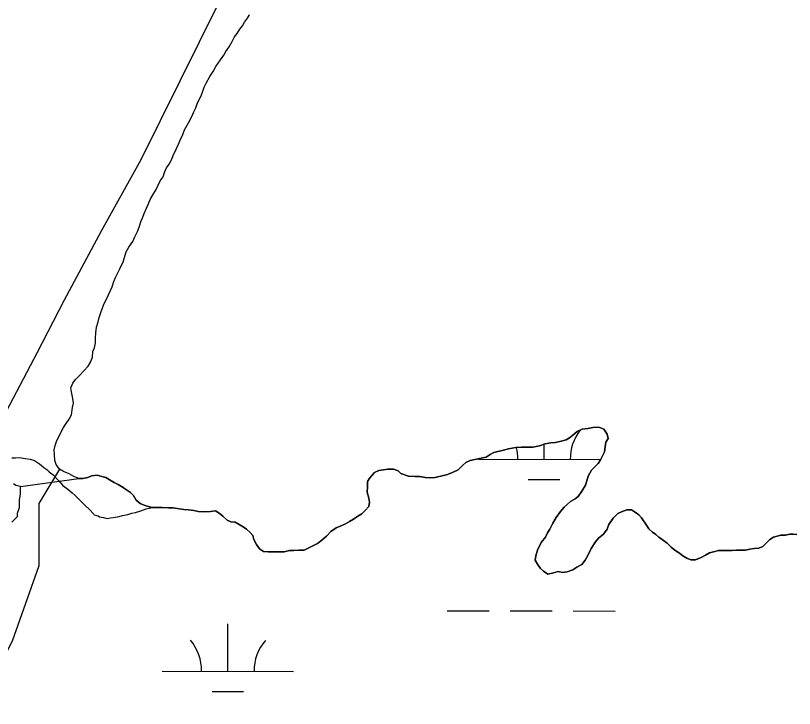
# Model space of a CAD drawing. Extents: x 3180038 to 3217926, y 922069 to 947485.
# Drawn here: x 3190976 to 3191569, y 938077 to 938604 of the extents above; entities that cross this region are included whole.
import ezdxf

# ---------------------------------------------------------------- set-up
doc = ezdxf.new("R2010")
doc.units = 0
for name, color, linetype in [('V-LEVE-TOET', 7, 'Continuous'), ('V-RRAP-FSHR', 7, 'Continuous'), ('V-SITE-VEGE', 7, 'Continuous'), ('V-TOPO-SHOR', 7, 'Continuous'), ('V-WETL-SWMP', 7, 'Continuous')]:
    doc.layers.add(name, color=color, linetype=linetype)

msp = doc.modelspace()

# ---------------------------------------------------------------- linework, layer by layer
at = {"layer": 'V-LEVE-TOET'}
msp.add_lwpolyline([(3191145.38, 938644.33), (3191071.1, 938494.54), (3191069.97, 938492.32), (3191069.97, 938492.32), (3191040.88, 938440.25), (3191012.7, 938387.69), (3190991.92, 938347.49), (3190991.92, 938347.49), (3190966, 938298.31)], dxfattribs=at)
at = {"layer": 'V-RRAP-FSHR'}
msp.add_spline([(3188909.67, 936835.56), (3188947.17, 936904.9), (3189148.2, 937330.34), (3189156.65, 937362.67), (3189315.07, 937655.25), (3189456.11, 937980.67), (3189785.8, 938633.8), (3189989.58, 939082.49), (3190086.54, 939246.28), (3190202.2, 939544.14), (3190260.41, 939640.92), (3190317.47, 939690.4), (3190371.63, 939771.98), (3190383.24, 939818.37), (3190378.32, 939877.04), (3190456.71, 940024.39), (3190526.89, 940196.44), (3190631.99, 940397.77), (3190706.57, 940575.74), (3190844.1, 940852.1), (3190870.74, 940905.55), (3190891.62, 940984.86), (3190926.08, 941035.42), (3191101.29, 941369.43), (3191117.19, 941389.32)], degree=3, dxfattribs=at)
at = {"layer": 'V-SITE-VEGE'}
for points in [[(3191242.04, 938227.67), (3191244.93, 938230.79), (3191245.52, 938233.93), (3191244.98, 938237.07), (3191243.58, 938241.65), (3191243.9, 938245.65), (3191243.93, 938249.65), (3191245.67, 938252.49), (3191249.12, 938256.47), (3191252.57, 938258.15), (3191256, 938258.7), (3191259.43, 938259.24), (3191263.71, 938259.21), (3191267.13, 938257.75), (3191269.4, 938255.74), (3191275.1, 938253.69), (3191280.24, 938253.65), (3191283.67, 938253.63), (3191287.94, 938252.74), (3191292.23, 938252.42), (3191295.37, 938252.68), (3191301.67, 938254.35), (3191304.82, 938255.18), (3191309.12, 938256.86), (3191312.84, 938258.55), (3191316.3, 938261.95), (3191318.89, 938264.21), (3191322.04, 938265.62), (3191325.76, 938266.44), (3191329.2, 938267.27), (3191334.35, 938268.38), (3191337.22, 938270.35), (3191340.08, 938271.76), (3191347.53, 938273.7), (3191351.25, 938274.53), (3191356.97, 938275.63), (3191360.97, 938275.88), (3191365.83, 938275.84), (3191369.83, 938275.81), (3191374.98, 938276.92), (3191379.27, 938278.31), (3191383.56, 938279.14), (3191386.99, 938279.39), (3191391.29, 938280.5), (3191395.29, 938281.33), (3191397.88, 938283.03), (3191400.18, 938285.01), (3191403.63, 938287.84), (3191407.36, 938289.52), (3191411.64, 938290.06), (3191415.65, 938290.89), (3191420.22, 938291.14), (3191423.92, 938289.68), (3191426.47, 938285.66), (3191427.3, 938282.51), (3191425.56, 938279.67), (3191424.96, 938276.24), (3191424.36, 938272.25), (3191422.91, 938269.4), (3191421.46, 938266.27), (3191419.72, 938263.43), (3191417.42, 938261.16), (3191414.54, 938258.33), (3191411.93, 938253.78), (3191411.05, 938250.36), (3191409.88, 938246.94), (3191407.28, 938242.39), (3191404.39, 938238.41), (3191402.09, 938236.43), (3191398.65, 938234.45), (3191396.35, 938232.47), (3191393.75, 938230.21), (3191390.87, 938226.8), (3191387.69, 938222.25), (3191385.09, 938217.99), (3191382.77, 938213.44), (3191381.03, 938210.59), (3191379.58, 938207.46), (3191376.12, 938203.21), (3191373.51, 938197.51), (3191372.04, 938193.24), (3191371.73, 938189.81), (3191373.42, 938186.94), (3191375.68, 938183.5), (3191377.95, 938181.48), (3191381.36, 938179.17), (3191385.65, 938180.28), (3191389.09, 938181.11), (3191392.51, 938180.51), (3191395.95, 938181.06), (3191400.24, 938182.45), (3191403.4, 938184.43), (3191407.13, 938186.68), (3191409.72, 938189.8), (3191411.75, 938193.5), (3191414.36, 938198.63), (3191417.54, 938203.74), (3191419.85, 938206.58), (3191423.59, 938209.69), (3191426.48, 938213.39), (3191427.36, 938216.52)], [(3190973.03, 938218.86), (3190977.2, 938223.14), (3190977.17, 938225.67), (3190978.81, 938229.92), (3190978.74, 938235.84), (3190979.53, 938240.07), (3190979.45, 938245.99), (3191023.98, 938251.92), (3191027.12, 938251.9), (3191030.84, 938252.73), (3191033.71, 938254.13), (3191038, 938254.67), (3191041.42, 938253.51), (3191044.56, 938252.91), (3191047.97, 938250.88), (3191050.81, 938248.86), (3191053.94, 938247.41), (3191057.64, 938245.1), (3191057.35, 938245.38), (3191063.32, 938241.34), (3191065.59, 938239.03), (3191067.56, 938235.59), (3191070.68, 938232.99), (3191074.96, 938231.25), (3191079.8, 938230.06), (3191084.09, 938230.03), (3191087.52, 938230), (3191092.37, 938229.68), (3191095.51, 938229.66), (3191100.65, 938229.05), (3191104.07, 938228.45), (3191107.5, 938228.14), (3191111.49, 938227.54), (3191114.92, 938226.94), (3191118.91, 938226.62), (3191124.34, 938226.87), (3191128.06, 938227.41), (3191130.9, 938225.67), (3191133.74, 938223.36), (3191136.86, 938220.2), (3191139.71, 938219.03), (3191143.13, 938218.72), (3191149.11, 938215.25), (3191151.66, 938213.52), (3191154.5, 938210.92), (3191156.48, 938208.62), (3191157.32, 938205.47), (3191159.29, 938201.74), (3191161.55, 938198.58), (3191164.67, 938196.56), (3191168.1, 938196.25), (3191173.24, 938196.21), (3191176.38, 938196.18), (3191180.38, 938196.15), (3191184.39, 938197.26), (3191187.82, 938197.23), (3191191.82, 938197.49), (3191195.53, 938197.46), (3191199.26, 938199.15), (3191205.86, 938202.52), (3191209.02, 938205.07), (3191212.76, 938208.18), (3191215.92, 938211.59), (3191219.95, 938214.41), (3191223.1, 938215.82), (3191226.54, 938217.22), (3191230.27, 938219.19), (3191233.14, 938221.17), (3191236.58, 938223.43), (3191239.45, 938225.12), (3191242.04, 938227.67)], [(3191427.36, 938216.52), (3191427.65, 938217.09), (3191431.12, 938221.92), (3191434.57, 938225.32), (3191437.44, 938226.73), (3191441.45, 938228.12), (3191444.87, 938228.1), (3191447.72, 938226.36), (3191450.56, 938224.34), (3191452.54, 938222.04), (3191456.5, 938216.58), (3191458.19, 938213.71), (3191461.02, 938211.12), (3191463.58, 938209.39), (3191465.85, 938207.37), (3191469.26, 938204.77), (3191472.1, 938202.75), (3191475.22, 938199.87), (3191478.06, 938197.56), (3191481.47, 938195.25), (3191484.03, 938193.23), (3191487.15, 938191.49), (3191490.28, 938190.04), (3191493.71, 938190.01), (3191498.01, 938191.98), (3191501.45, 938193.66), (3191504.32, 938195.36), (3191507.47, 938196.19), (3191511.2, 938197.3), (3191514.62, 938197.28), (3191521.76, 938197.22), (3191524.91, 938197.48), (3191528.05, 938197.46), (3191531.77, 938197.43), (3191535.2, 938198.26), (3191538.35, 938198.81), (3191542.06, 938199.07), (3191544.93, 938200.18), (3191547.81, 938203.02), (3191550.4, 938205.57), (3191553.27, 938207.26), (3191558.71, 938208.93), (3191562.42, 938208.91), (3191565.57, 938209.74), (3191568.14, 938209.72), (3191570.99, 938209.41)]]:
    msp.add_lwpolyline(points, dxfattribs=at)
at = {"layer": 'V-TOPO-SHOR'}
for points in [[(3191055.21, 938411.66), (3191057.83, 938417.06), (3191058.71, 938420.2), (3191060.17, 938424.47), (3191062.2, 938428.17), (3191065.09, 938432.44), (3191066.54, 938435.85), (3191068.58, 938440.12), (3191070.03, 938443.25), (3191071.49, 938448.1), (3191072.66, 938450.94), (3191073.82, 938453.79), (3191075.57, 938457.78), (3191076.73, 938460.63), (3191078.48, 938464.9), (3191080.21, 938467.45), (3191082.82, 938472), (3191086.01, 938478.55), (3191088.32, 938481.68), (3191089.5, 938485.66), (3191090.66, 938488.51), (3191092.68, 938491.35), (3191094.71, 938495.05), (3191095.88, 938497.9), (3191098.49, 938503.31), (3191099.94, 938506.44), (3191101.11, 938509.57), (3191103.14, 938513.84), (3191104.6, 938517.54), (3191107.49, 938522.66), (3191110.1, 938527.5), (3191111.56, 938531.2), (3191113.01, 938534.05), (3191114.18, 938537.18), (3191117.37, 938544.01), (3191118.54, 938546.86), (3191119.42, 938549.99), (3191120.87, 938552.84), (3191123.76, 938557.96), (3191126.37, 938561.94), (3191128.4, 938565.64), (3191131.86, 938570.75), (3191134.46, 938574.16), (3191135.91, 938577.01), (3191138.51, 938580.7), (3191140.82, 938584.68), (3191142.57, 938588.1), (3191144.58, 938590.65), (3191146.61, 938594.06), (3191148.63, 938596.62), (3191150.08, 938599.46), (3191152.39, 938602.3), (3191154.12, 938604.86)], [(3191212.76, 938208.18), (3191209.02, 938205.07), (3191205.86, 938202.52), (3191199.26, 938199.15), (3191195.53, 938197.46), (3191191.82, 938197.49), (3191187.82, 938197.23), (3191184.39, 938197.26), (3191180.38, 938196.15), (3191176.38, 938196.18), (3191173.24, 938196.21), (3191168.1, 938196.25), (3191164.67, 938196.56), (3191161.55, 938198.58), (3191159.29, 938201.74), (3191157.32, 938205.47), (3191156.48, 938208.62), (3191154.5, 938210.92), (3191151.66, 938213.51), (3191149.11, 938215.25), (3191143.13, 938218.72), (3191139.71, 938219.03), (3191136.86, 938220.2), (3191133.74, 938223.36), (3191130.9, 938225.67), (3191128.06, 938227.41), (3191124.34, 938226.87), (3191118.91, 938226.62), (3191114.92, 938226.94), (3191111.49, 938227.54), (3191107.5, 938228.14), (3191104.07, 938228.45), (3191100.65, 938229.05), (3191095.51, 938229.66), (3191092.37, 938229.68), (3191087.52, 938230.01), (3191084.09, 938230.03), (3191079.8, 938230.07), (3191074.96, 938231.25), (3191070.68, 938232.99), (3191067.56, 938235.59), (3191065.59, 938239.03), (3191063.32, 938241.34), (3191057.35, 938245.38), (3191057.64, 938245.09), (3191053.94, 938247.41), (3191050.81, 938248.86), (3191047.97, 938250.88), (3191044.56, 938252.91), (3191041.42, 938253.5), (3191038, 938254.67), (3191033.71, 938254.13), (3191030.84, 938252.73), (3191027.12, 938251.9), (3191023.98, 938251.92), (3191020.28, 938253.67), (3191016.58, 938255.69), (3191012.31, 938257.44), (3191009.18, 938259.18), (3191006.64, 938262.63), (3191005.81, 938265.78), (3191005.56, 938270.35), (3191005.3, 938273.78), (3191005.9, 938277.2), (3191007.35, 938280.91), (3191008.8, 938283.75), (3191009.97, 938286.6), (3191012.29, 938290.87), (3191014.31, 938293.99), (3191016.62, 938297.12), (3191018.36, 938300.53), (3191019.26, 938305.95), (3191019.86, 938309.37), (3191019.31, 938312.81), (3191018.5, 938317.96), (3191017.95, 938321.1), (3191019.4, 938324.52), (3191021.42, 938327.36), (3191024.59, 938330.48), (3191027.76, 938333.88), (3191031.22, 938337.57), (3191032.95, 938340.7), (3191034.41, 938344.4), (3191034.73, 938348.68), (3191035.9, 938351.53), (3191036.78, 938355.24), (3191036.81, 938358.95), (3191036.84, 938362.95), (3191037.44, 938367.23), (3191038.62, 938371.22), (3191039.5, 938374.64), (3191040.67, 938378.35), (3191041.84, 938381.19), (3191043.3, 938385.18), (3191045.04, 938388.6), (3191048.23, 938395.14), (3191049.39, 938397.99), (3191050.57, 938401.98), (3191052.02, 938405.11), (3191053.76, 938408.52), (3191055.21, 938411.66)], [(3191403.4, 938184.43), (3191400.24, 938182.45), (3191395.95, 938181.06), (3191392.51, 938180.51), (3191389.09, 938181.11), (3191385.65, 938180.28), (3191381.36, 938179.17), (3191377.95, 938181.48), (3191375.68, 938183.5), (3191373.42, 938186.94), (3191371.73, 938189.81), (3191372.04, 938193.24), (3191373.51, 938197.51), (3191376.12, 938203.21), (3191379.58, 938207.46), (3191381.03, 938210.59), (3191382.77, 938213.44), (3191385.09, 938217.99), (3191387.69, 938222.25), (3191390.87, 938226.8), (3191393.75, 938230.21), (3191396.34, 938232.47), (3191398.65, 938234.45), (3191402.09, 938236.43), (3191404.39, 938238.41), (3191407.28, 938242.39), (3191409.88, 938246.94), (3191411.05, 938250.36), (3191411.93, 938253.78), (3191414.54, 938258.33), (3191417.42, 938261.16), (3191419.72, 938263.43), (3191421.46, 938266.27), (3191422.91, 938269.4), (3191424.36, 938272.25), (3191424.96, 938276.24), (3191425.56, 938279.67), (3191427.3, 938282.51), (3191426.47, 938285.66), (3191423.92, 938289.68), (3191420.22, 938291.14), (3191415.65, 938290.89), (3191411.64, 938290.06), (3191407.36, 938289.52), (3191403.63, 938287.84), (3191400.18, 938285.01), (3191397.88, 938283.03), (3191395.29, 938281.33), (3191391.29, 938280.5), (3191386.99, 938279.39), (3191383.56, 938279.14), (3191379.27, 938278.31), (3191374.98, 938276.92), (3191369.83, 938275.81), (3191365.83, 938275.84), (3191360.97, 938275.88), (3191356.97, 938275.63), (3191351.25, 938274.53), (3191347.53, 938273.7), (3191340.08, 938271.76), (3191337.22, 938270.35), (3191334.35, 938268.38), (3191329.2, 938267.27), (3191325.76, 938266.44), (3191322.04, 938265.62), (3191318.89, 938264.21), (3191316.3, 938261.95), (3191312.84, 938258.54), (3191309.12, 938256.86), (3191304.82, 938255.18), (3191301.67, 938254.35), (3191295.37, 938252.68), (3191292.23, 938252.42), (3191287.95, 938252.74), (3191283.67, 938253.63), (3191280.24, 938253.65), (3191275.1, 938253.69), (3191269.4, 938255.74), (3191267.13, 938257.75), (3191263.71, 938259.21), (3191259.43, 938259.24), (3191256, 938258.7), (3191252.57, 938258.15), (3191249.12, 938256.47), (3191245.67, 938252.49), (3191243.93, 938249.65), (3191243.9, 938245.65), (3191243.58, 938241.65), (3191244.97, 938237.07), (3191245.52, 938233.93), (3191244.93, 938230.79), (3191242.04, 938227.67), (3191239.45, 938225.12), (3191236.58, 938223.43), (3191233.14, 938221.17), (3191230.27, 938219.19), (3191226.54, 938217.22), (3191223.1, 938215.82), (3191219.95, 938214.41), (3191215.92, 938211.59), (3191212.76, 938208.18)], [(3191009.18, 938259.18), (3190993.52, 938232.96), (3190993.52, 938185.67), (3190973.25, 938128.25), (3190898.94, 937983), (3190844.89, 937986.37), (3190652.35, 937537.11), (3190570.16, 937382.34)], [(3191570.99, 938209.41), (3191568.14, 938209.72), (3191565.57, 938209.74), (3191562.42, 938208.91), (3191558.71, 938208.93), (3191553.27, 938207.26), (3191550.4, 938205.57), (3191547.81, 938203.02), (3191544.93, 938200.18), (3191542.06, 938199.07), (3191538.35, 938198.81), (3191535.2, 938198.26), (3191531.77, 938197.43), (3191528.05, 938197.46), (3191524.91, 938197.48), (3191521.76, 938197.22), (3191514.62, 938197.28), (3191511.2, 938197.3), (3191507.47, 938196.19), (3191504.32, 938195.36), (3191501.45, 938193.66), (3191498.01, 938191.98), (3191493.71, 938190.01), (3191490.28, 938190.04), (3191487.15, 938191.49), (3191484.03, 938193.23), (3191481.47, 938195.25), (3191478.06, 938197.56), (3191475.22, 938199.87), (3191472.1, 938202.75), (3191469.26, 938204.77), (3191465.85, 938207.37), (3191463.58, 938209.39), (3191461.03, 938211.12), (3191458.19, 938213.71), (3191456.5, 938216.58), (3191452.54, 938222.04), (3191450.56, 938224.34), (3191447.72, 938226.36), (3191444.87, 938228.1), (3191441.45, 938228.12), (3191437.44, 938226.73), (3191434.57, 938225.32), (3191431.11, 938221.92), (3191427.65, 938217.09), (3191427.36, 938216.52), (3191426.48, 938213.39), (3191423.59, 938209.69), (3191419.85, 938206.58), (3191417.55, 938203.74), (3191414.36, 938198.63), (3191411.75, 938193.5), (3191409.72, 938189.8), (3191407.13, 938186.68), (3191403.4, 938184.43)]]:
    msp.add_lwpolyline(points, dxfattribs=at)
at = {"layer": 'V-WETL-SWMP'}
for p, q in [((3191378.34, 938266.65), (3191378.37, 938277.83)), ((3191328.34, 938266.76), (3191421.71, 938266.55)), ((3191366.31, 938251.25), (3191390.31, 938251.19)), ((3191304.67, 938151.39), (3191336.67, 938151.31)), ((3191352.67, 938151.28), (3191384.67, 938151.21)), ((3191400.67, 938151.17), (3191432.67, 938151.1)), ((3191137.5, 938105.33), (3191137.59, 938141.33)), ((3191087.5, 938105.45), (3191187.5, 938105.22)), ((3191125.47, 938089.93), (3191149.47, 938089.88))]:
    msp.add_line(p, q, dxfattribs=at)
for points in [[(3191195.53, 938197.46), (3191199.26, 938199.15), (3191205.86, 938202.52), (3191209.02, 938205.07), (3191212.76, 938208.18), (3191215.92, 938211.59), (3191219.95, 938214.41), (3191223.1, 938215.82), (3191226.54, 938217.22), (3191230.27, 938219.19), (3191233.14, 938221.17), (3191236.58, 938223.43), (3191239.45, 938225.12), (3191242.05, 938227.67), (3191244.93, 938230.79), (3191245.52, 938233.93), (3191244.97, 938237.07), (3191243.58, 938241.65), (3191243.9, 938245.65), (3191243.93, 938249.65), (3191245.67, 938252.49), (3191249.12, 938256.47), (3191252.57, 938258.15), (3191256, 938258.7), (3191259.43, 938259.24), (3191263.71, 938259.21), (3191267.13, 938257.75), (3191269.4, 938255.74), (3191275.1, 938253.69), (3191280.24, 938253.65), (3191283.67, 938253.63), (3191287.95, 938252.74), (3191292.23, 938252.42), (3191295.37, 938252.68), (3191301.67, 938254.35), (3191304.82, 938255.18), (3191309.12, 938256.86), (3191312.84, 938258.54), (3191316.3, 938261.95), (3191318.89, 938264.21), (3191322.04, 938265.61), (3191325.76, 938266.44), (3191329.2, 938267.27), (3191334.35, 938268.38), (3191337.22, 938270.35), (3191340.09, 938271.76), (3191347.53, 938273.7), (3191351.25, 938274.53), (3191356.97, 938275.63), (3191360.97, 938275.88), (3191365.83, 938275.85), (3191369.83, 938275.81), (3191374.98, 938276.92), (3191379.27, 938278.31), (3191383.56, 938279.14), (3191386.99, 938279.39), (3191391.29, 938280.5), (3191395.29, 938281.33), (3191397.88, 938283.02), (3191400.18, 938285.01), (3191403.63, 938287.84), (3191407.35, 938289.52), (3191411.64, 938290.06), (3191415.65, 938290.89), (3191420.22, 938291.14), (3191423.92, 938289.68), (3191426.46, 938285.66), (3191427.3, 938282.51), (3191425.56, 938279.67), (3191424.96, 938276.24), (3191424.36, 938272.25), (3191422.91, 938269.4), (3191421.46, 938266.27), (3191419.72, 938263.43), (3191417.42, 938261.16), (3191414.54, 938258.33), (3191411.93, 938253.78), (3191411.05, 938250.36), (3191409.88, 938246.94), (3191407.28, 938242.39), (3191404.39, 938238.41), (3191402.09, 938236.43), (3191398.64, 938234.45), (3191396.34, 938232.47), (3191393.75, 938230.21), (3191390.87, 938226.8), (3191387.69, 938222.26), (3191385.09, 938217.99), (3191382.77, 938213.44), (3191381.03, 938210.59), (3191379.58, 938207.46), (3191376.12, 938203.21), (3191373.51, 938197.51), (3191372.04, 938193.24), (3191371.73, 938189.81), (3191373.42, 938186.94), (3191375.68, 938183.5), (3191377.95, 938181.48), (3191381.36, 938179.17), (3191385.66, 938180.28), (3191389.09, 938181.11)], [(3190973, 938267.77), (3190975.83, 938267.74), (3190978.97, 938268.03), (3190983.05, 938267.37), (3190986.81, 938266.72), (3190990.26, 938265.75), (3190994.01, 938263.21), (3190995.57, 938261.94), (3190997.44, 938260.35), (3190999.63, 938258.77), (3191000.25, 938258.13), (3191001.5, 938257.18), (3191003.37, 938255.6), (3191004.31, 938254.96), (3191008.67, 938250.22), (3191011.78, 938246.74), (3191015.53, 938243.88), (3191018.96, 938241.03), (3191021.14, 938239.13), (3191022.7, 938237.54), (3191029.25, 938230.9), (3191031.74, 938228.68), (3191035.48, 938224.88), (3191035.79, 938224.25), (3191037.36, 938223.93), (3191038.61, 938223.6), (3191039.86, 938222.96), (3191042.69, 938222.31), (3191045.51, 938221.66), (3191048.02, 938221.96), (3191050.22, 938222.26), (3191054.63, 938223.16), (3191057.14, 938223.77), (3191061.23, 938224.68), (3191064.38, 938225.6), (3191067.21, 938226.21), (3191071.31, 938227.43), (3191075.4, 938228.97), (3191079.8, 938230.07), (3191084.09, 938230.03), (3191087.52, 938230.01), (3191092.37, 938229.68), (3191095.51, 938229.66), (3191100.65, 938229.05), (3191104.07, 938228.45), (3191107.5, 938228.14), (3191111.49, 938227.54), (3191114.92, 938226.94), (3191118.91, 938226.62), (3191124.34, 938226.87), (3191128.06, 938227.41), (3191130.9, 938225.67), (3191133.74, 938223.36), (3191136.86, 938220.2), (3191139.71, 938219.03), (3191143.13, 938218.72), (3191149.11, 938215.25), (3191151.66, 938213.51), (3191154.5, 938210.92), (3191156.48, 938208.62), (3191157.32, 938205.47), (3191159.29, 938201.74), (3191161.55, 938198.58), (3191164.67, 938196.56), (3191168.1, 938196.25), (3191173.24, 938196.21), (3191176.38, 938196.18), (3191180.38, 938196.15), (3191184.39, 938197.26), (3191187.82, 938197.24), (3191191.82, 938197.49), (3191195.53, 938197.46)], [(3190975.53, 938221.42), (3190977.2, 938223.14), (3190977.17, 938225.67), (3190978.81, 938229.92), (3190978.77, 938233.3), (3190978.74, 938235.84), (3190979.53, 938240.07), (3190979.45, 938245.99), (3190975.98, 938246.7), (3190974.1, 938247.97)], [(3191389.09, 938181.11), (3191392.51, 938180.51), (3191395.95, 938181.06), (3191400.24, 938182.45), (3191403.4, 938184.43), (3191407.13, 938186.68), (3191409.73, 938189.8), (3191411.75, 938193.5), (3191414.36, 938198.62), (3191417.55, 938203.74), (3191419.85, 938206.58), (3191423.59, 938209.69), (3191426.48, 938213.39), (3191427.36, 938216.52), (3191427.65, 938217.09), (3191431.11, 938221.92), (3191434.57, 938225.32), (3191437.44, 938226.73), (3191441.45, 938228.12), (3191444.87, 938228.1), (3191447.72, 938226.36), (3191450.56, 938224.34), (3191452.54, 938222.04), (3191456.5, 938216.58), (3191458.19, 938213.71), (3191461.03, 938211.12), (3191463.58, 938209.38), (3191465.85, 938207.37), (3191469.26, 938204.77), (3191472.1, 938202.75), (3191475.22, 938199.87), (3191478.06, 938197.56), (3191481.47, 938195.25), (3191484.03, 938193.23), (3191487.15, 938191.49), (3191490.29, 938190.04), (3191493.71, 938190.01), (3191498.01, 938191.98), (3191501.45, 938193.67), (3191504.32, 938195.36), (3191507.47, 938196.19), (3191511.2, 938197.3), (3191514.62, 938197.28), (3191521.76, 938197.22), (3191524.91, 938197.48), (3191528.05, 938197.46), (3191531.76, 938197.43), (3191535.2, 938198.26), (3191538.35, 938198.81), (3191542.06, 938199.06), (3191544.93, 938200.18), (3191547.81, 938203.02), (3191550.4, 938205.57), (3191553.27, 938207.26), (3191558.71, 938208.93), (3191562.42, 938208.91), (3191565.57, 938209.74), (3191568.14, 938209.72), (3191570.99, 938209.41)]]:
    msp.add_lwpolyline(points, dxfattribs=at)
for centre, start, end in [((3191433.59, 938267), 142.2138, 180.64264), ((3191323.1, 938267.25), 359.09904, 13.50292), ((3191082.26, 938105.93), 359.09904, 40.6427), ((3191192.75, 938105.68), 139.09899, 180.64264)]:
    msp.add_arc(centre, 35.25, start, end, dxfattribs=at)

doc.saveas('drawing.dxf')
